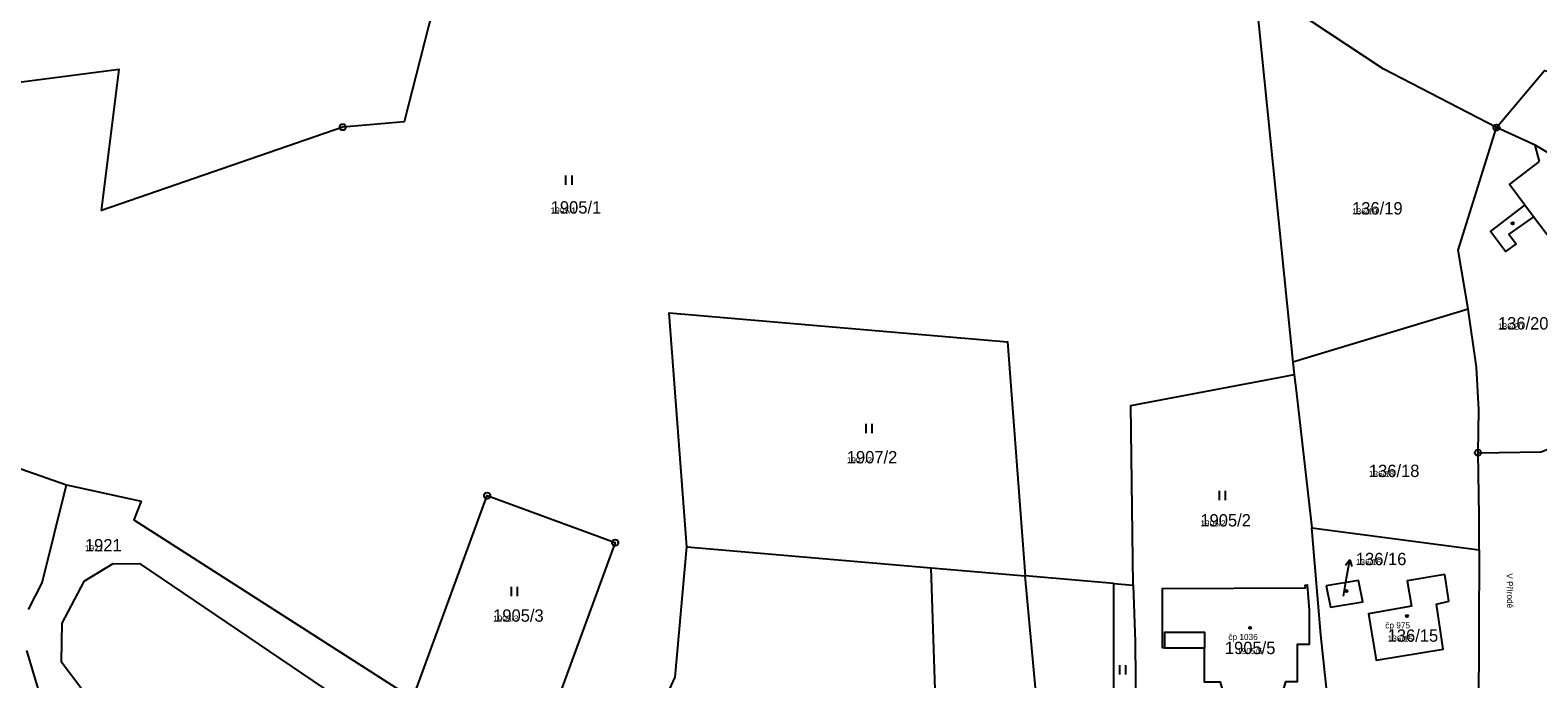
# Model space of a CAD drawing. Extents: x -763628 to -761565, y -976033 to -973833.
# Drawn here: x -763000.2 to -762756, y -974795.9 to -974691 of the extents above; entities that cross this region are included whole.
import ezdxf

# ---------------------------------------------------------------- set-up
doc = ezdxf.new("R2010")
doc.units = 0
for name, color, linetype in [('KN_cisla parcel 1000', 7, 'Continuous'), ('KN_cisla parcel 500', 7, 'Continuous'), ('KN_cisla parcel znacky', 7, 'Continuous'), ('KN_cisla popisna 500', 7, 'Continuous'), ('KN_hranice parcel', 7, 'Continuous'), ('KN_popisy', 7, 'Continuous'), ('KN_vnitrni kresba parcel', 7, 'Continuous'), ('KN_znacky bodu BP', 7, 'Continuous'), ('KN_znacky budov', 7, 'Continuous'), ('KN_znacky kultur', 7, 'Continuous')]:
    doc.layers.add(name, color=color, linetype=linetype)

msp = doc.modelspace()

# ---------------------------------------------------------------- linework, layer by layer
at = {"layer": 'KN_cisla parcel znacky'}
for p, q in [((-762786.47, -974776.72), (-762787.14, -974777.61)), ((-762786.99, -974779.67), (-762786.47, -974776.72)), ((-762786.47, -974776.72), (-762786.15, -974777.79)), ((-762787.49, -974782.55), (-762786.99, -974779.67))]:
    msp.add_line(p, q, dxfattribs=at)
at = {"layer": 'KN_hranice parcel'}
for p, q in [((-762801.88, -974683.45), (-762795.68, -974744.73)), ((-762756.44, -974709.58), (-762762.7, -974706.75)), ((-762754.08, -974710.99), (-762756.44, -974709.58)), ((-762755.72, -974712.24), (-762756.44, -974709.58)), ((-762767.26, -974736.13), (-762795.68, -974744.73)), ((-762795.68, -974744.73), (-762795.44, -974746.71)), ((-762792.6, -974771.51), (-762765.5, -974775.07)), ((-762791.12, -974788.83), (-762792.6, -974771.51)), ((-762893.82, -974774.62), (-762854.24, -974778.01)), ((-762765.5, -974775.07), (-762765.65, -974805.67)), ((-762854.24, -974778.01), (-762839.02, -974779.31)), ((-762835.32, -974819.58), (-762839.02, -974779.31)), ((-762824.69, -974780.54), (-762839.02, -974779.31)), ((-762824.69, -974780.54), (-762821.51, -974780.81)), ((-762788.93, -974809.33), (-762791.12, -974788.83))]:
    msp.add_line(p, q, dxfattribs=at)
for points in [[(-762801.88, -974683.45), (-762832.95, -974659.22), (-762846.5, -974649.55), (-762877.18, -974655.78), (-762883.52, -974667.9), (-762904.48, -974669.59), (-762934.35, -974685.27), (-762939.57, -974705.81), (-762949.53, -974706.69), (-762988.63, -974720.19), (-762985.73, -974697.38), (-763012.85, -974700.88), (-763068.21, -974703.44), (-763069.65, -974738.41), (-763028.26, -974752.76), (-763050.54, -974817.01), (-763044.74, -974821.66), (-763034.48, -974822.58), (-763012.2, -974758.33), (-762994.25, -974764.55)], [(-762762.7, -974706.75), (-762781.05, -974697.25), (-762801.88, -974683.45)], [(-762762.7, -974706.75), (-762754.92, -974697.54), (-762736.6, -974701.94), (-762714.78, -974734.44)], [(-762767.26, -974736.13), (-762768.89, -974726.58), (-762762.7, -974706.75)], [(-762751.43, -974728.14), (-762756.73, -974721.18), (-762760.68, -974724.02), (-762759.52, -974725.57), (-762761.22, -974726.8), (-762763.66, -974723.58), (-762758.1, -974719.33), (-762760.58, -974715.97), (-762755.72, -974712.24)], [(-762893.82, -974774.62), (-762896.69, -974736.73), (-762841.89, -974741.42), (-762839.02, -974779.31)], [(-762765.68, -974759.37), (-762765.53, -974752.45), (-762765.91, -974745.5), (-762767.26, -974736.13)], [(-762821.51, -974780.81), (-762821.9, -974751.71), (-762797.07, -974747.02), (-762795.44, -974746.71)], [(-762795.44, -974746.71), (-762795.07, -974749.77), (-762792.6, -974771.51)], [(-762765.68, -974759.37), (-762755.48, -974759.22), (-762744.68, -974754.93)], [(-762765.5, -974775.07), (-762765.52, -974769.59), (-762765.68, -974759.37)], [(-763000.4, -974784.75), (-762998.24, -974780.44), (-762994.25, -974764.55)], [(-762994.25, -974764.55), (-762982.16, -974767.21), (-762983.38, -974770.25), (-762938.18, -974799.13)], [(-762938.18, -974799.13), (-762926.15, -974766.31), (-762905.42, -974773.91), (-762919.45, -974812.19)], [(-762896.93, -974798.36), (-762895.7, -974795.68), (-762893.82, -974774.62)], [(-762897.01, -974835.08), (-762982.24, -974777.4), (-762986.77, -974777.36), (-762991.48, -974780.2), (-762995.01, -974786.94), (-762995.15, -974793.13), (-762990.09, -974799.77), (-762964.25, -974824.24)], [(-762845.45, -974822.7), (-762852.77, -974822.43), (-762854.24, -974778.01)], [(-762790.3, -974780.92), (-762789.6, -974784.37), (-762784.36, -974783.47), (-762785.05, -974780.02), (-762790.3, -974780.92)], [(-762771.05, -974779.06), (-762777.18, -974780.12), (-762776.48, -974784.22), (-762783.45, -974785.42), (-762782.16, -974792.94), (-762771.32, -974791.15), (-762772.4, -974783.85), (-762770.43, -974783.4), (-762771.05, -974779.06)], [(-762820.92, -974819.81), (-762824.64, -974819.79), (-762824.65, -974812.49), (-762824.69, -974780.54)], [(-762821.51, -974780.81), (-762821.22, -974789.97), (-762820.92, -974819.81)], [(-762810, -974790.97), (-762816.43, -974790.99), (-762816.76, -974790.94), (-762816.77, -974781.31), (-762793.62, -974781.25), (-762793.66, -974780.77), (-762793.38, -974780.75), (-762793.03, -974784.82), (-762793.04, -974790.38), (-762794.97, -974790.42), (-762794.98, -974796.43), (-762796.85, -974796.45), (-762798.39, -974801.56), (-762805.94, -974801.56), (-762807.4, -974796.49), (-762810, -974796.5), (-762810, -974790.97)], [(-763002.31, -974910.91), (-762997.68, -974910.47), (-762991.87, -974906.89), (-762988.64, -974901.57), (-762986.34, -974897.62), (-762985.44, -974887.23), (-762985.19, -974862.68), (-762980.61, -974853.7), (-762970.07, -974843), (-762968.4, -974836.12), (-762971.56, -974823.35), (-762997.95, -974800.6), (-763000.68, -974791.38)]]:
    msp.add_lwpolyline(points, dxfattribs=at)
at = {"layer": 'KN_vnitrni kresba parcel'}
msp.add_line((-762756.73, -974721.18), (-762758.1, -974719.33), dxfattribs=at)
msp.add_lwpolyline([(-762816.43, -974790.99), (-762816.42, -974788.39), (-762809.98, -974788.4), (-762810, -974790.97)], dxfattribs=at)
at = {"layer": 'KN_znacky bodu BP'}
for centre, radius in [((-762949.53, -974706.69), 0.5), ((-762949.53, -974706.69), 0.0303), ((-762762.7, -974706.75), 0.5), ((-762762.7, -974706.75), 0.0303), ((-762765.68, -974759.37), 0.5), ((-762765.68, -974759.37), 0.0303), ((-762926.15, -974766.31), 0.5), ((-762926.15, -974766.31), 0.0303), ((-762905.42, -974773.91), 0.5), ((-762905.42, -974773.91), 0.0303)]:
    msp.add_circle(centre, radius, dxfattribs=at)
at = {"layer": 'KN_znacky budov'}
for centre in [(-762760.07, -974722.25), (-762786.99, -974781.74), (-762777.19, -974785.8), (-762802.6, -974787.69)]:
    msp.add_circle(centre, 0.175, dxfattribs=at)
at = {"layer": 'KN_znacky kultur'}
for p, q in [((-762913.39, -974716.03), (-762913.39, -974714.53)), ((-762912.39, -974716.03), (-762912.39, -974714.53)), ((-762864.79, -974756.21), (-762864.79, -974754.71)), ((-762863.79, -974756.21), (-762863.79, -974754.71)), ((-762807.57, -974767.02), (-762807.57, -974765.52)), ((-762806.57, -974767.02), (-762806.57, -974765.52)), ((-762922.22, -974782.56), (-762922.22, -974781.06)), ((-762921.22, -974782.56), (-762921.22, -974781.06)), ((-762823.71, -974795.24), (-762823.71, -974793.74)), ((-762822.71, -974795.24), (-762822.71, -974793.74))]:
    msp.add_line(p, q, dxfattribs=at)

# ---------------------------------------------------------------- texts
at = {"layer": 'KN_cisla parcel 1000'}
for s, p in [('1905/1', (-762915.86, -974720.67)), ('136/19', (-762786.08, -974720.82)), ('136/20', (-762762.46, -974739.43)), ('1907/2', (-762867.91, -974761.09)), ('136/18', (-762783.36, -974763.3)), ('1905/2', (-762810.65, -974771.3)), ('1921', (-762991.29, -974775.33)), ('136/16', (-762785.47, -974777.56)), ('1905/3', (-762925.18, -974786.71)), ('136/15', (-762780.32, -974789.95)), ('1905/5', (-762806.68, -974791.95))]:
    msp.add_text(s, height=2, dxfattribs=at).set_placement(p)
at = {"layer": 'KN_cisla parcel 500'}
for s, p in [('1905/1', (-762915.86, -974720.67)), ('136/19', (-762786.08, -974720.82)), ('136/20', (-762762.46, -974739.43)), ('1907/2', (-762867.91, -974761.09)), ('136/18', (-762783.36, -974763.3)), ('1905/2', (-762810.65, -974771.3)), ('1921', (-762991.29, -974775.33)), ('136/16', (-762785.47, -974777.56)), ('1905/3', (-762925.18, -974786.71)), ('136/15', (-762780.32, -974789.95)), ('1905/5', (-762804.7, -974791.95))]:
    msp.add_text(s, height=1, dxfattribs=at).set_placement(p)
at = {"layer": 'KN_cisla popisna 500'}
for s, p in [('čp 975', (-762780.71, -974787.79)), ('čp 1036', (-762806.12, -974789.68))]:
    msp.add_text(s, height=1, dxfattribs=at).set_placement(p)
at = {"layer": 'KN_popisy'}
msp.add_text('V Přírodě', height=1, rotation=271, dxfattribs=at).set_placement((-762761.08, -974778.89))

doc.saveas('drawing.dxf')
